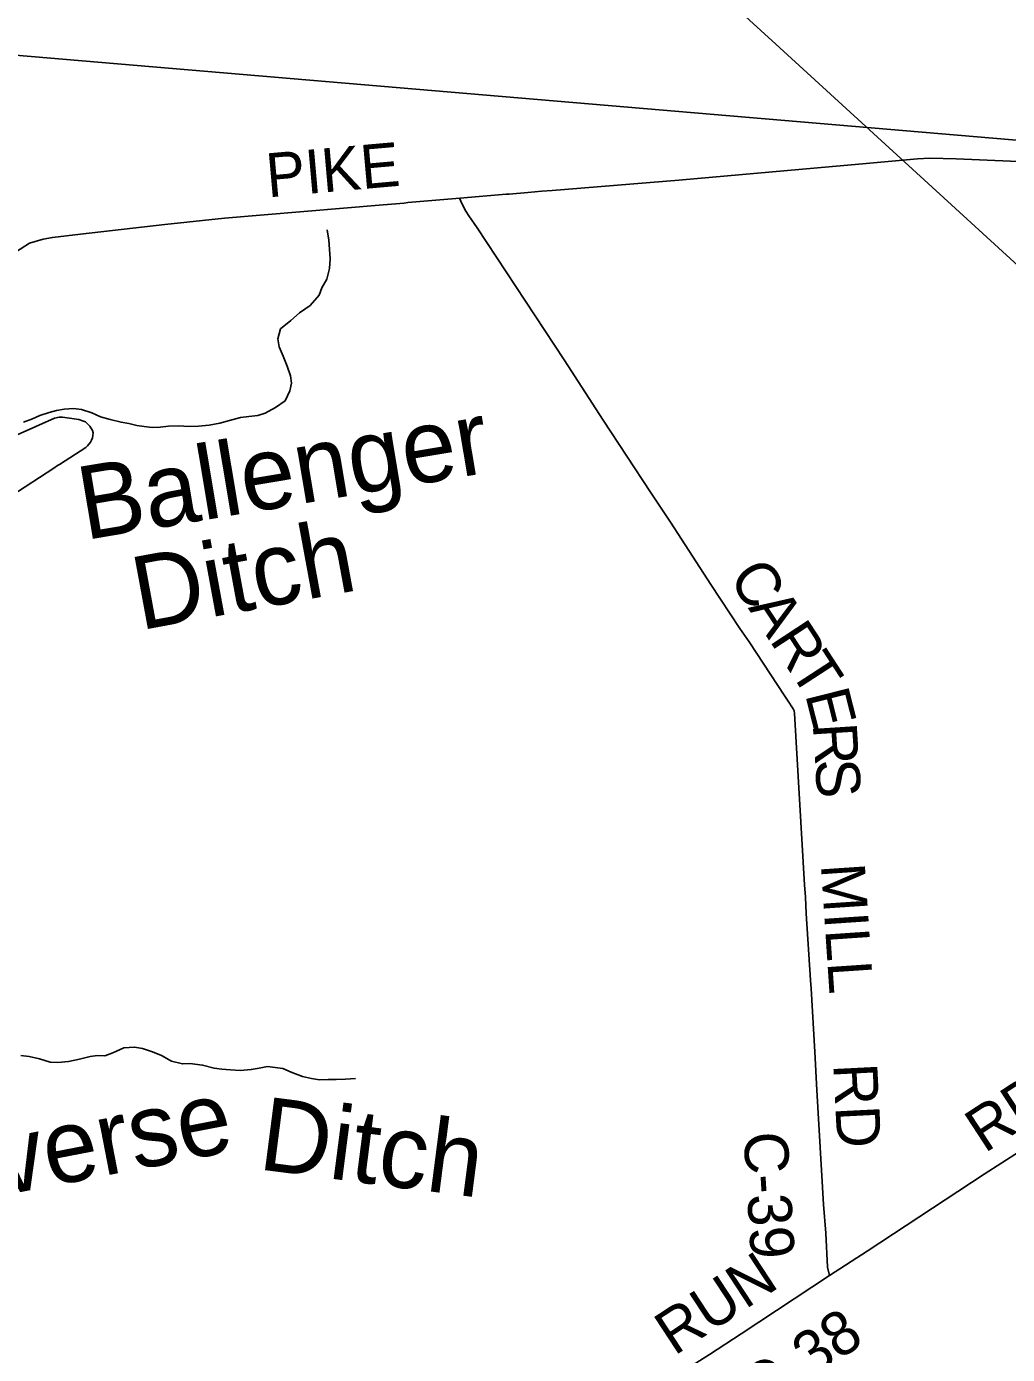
# Model space of a CAD drawing. Extents: x 114843 to 284848, y 317643 to 566895.
# Drawn here: x 138651 to 145352, y 419999 to 429067 of the extents above; entities that cross this region are included whole.
import ezdxf

# ---------------------------------------------------------------- set-up
doc = ezdxf.new("R2010")
doc.units = 0
for name, color, linetype in [('GM_X_County_Road', 7, 'Continuous'), ('GM_X_County_Road_Text', 7, 'Continuous'), ('GM_X_Minor_River', 7, 'Continuous'), ('GM_X_Minor_River_Text', 7, 'Continuous'), ('GM_X_Rail_Line', 7, 'Continuous'), ('GM_X_Township', 7, 'Continuous'), ('GM_X_Township_Road', 7, 'Continuous')]:
    doc.layers.add(name, color=color, linetype=linetype)

msp = doc.modelspace()

# ---------------------------------------------------------------- linework, layer by layer
at = {"layer": 'GM_X_County_Road'}
for points in [[(141611.1, 427895.3), (141926.3, 427922), (141948.7, 427922.5), (142074.3, 427934.6), (142172.1, 427942.6), (142240.7, 427946.3), (143106.2, 428018.3), (144361.6, 428128.6), (144737.6, 428163.2), (144821.8, 428167.1), (145000.8, 428162.9), (145372.2, 428147.7), (145683, 428137), (146608, 428095)], [(137246.5, 426660.8), (137458.6, 426803.1), (138066.4, 427201.1), (138670.8, 427586.9), (138763.1, 427615.8), (138829, 427627), (139020.3, 427649.9), (139594.9, 427715.5), (140004, 427757.8), (141086.3, 427849.1), (141231.1, 427861.5), (141256.3, 427865.4), (141611.1, 427895.3)], [(144135.1, 420538.1), (144122.2, 420595.4), (144112, 420827.9), (144095.8, 421021.7), (144049.2, 421803.8), (144036.3, 422064.7), (144011.6, 422497), (144005.9, 422554.6), (143977.8, 423009.6), (143973.1, 423120.8), (143965.5, 423205.1), (143897.2, 424376.6), (143894.3, 424393.9), (143888.3, 424408), (143848.2, 424466.7), (143831.3, 424494.6), (143586.9, 424865), (143523.7, 424957.1), (143325.6, 425257.3), (143049.9, 425681.3), (142913.1, 425886.9), (142590.5, 426379.5), (142322.9, 426791.2), (141729.1, 427693.4), (141673.1, 427774), (141652.2, 427807.2), (141624.3, 427859.2), (141611.2, 427889.3), (141611.1, 427895.3)], [(144135.1, 420538.1), (144393.1, 420703), (145193.3, 421229.6), (145554.9, 421461.1), (145778.6, 421611), (145959.7, 421726), (146216.8, 421893), (146748.6, 422245.7), (146857.6, 422313.3), (146913.6, 422342.9), (146955.3, 422355.6), (146963, 422356.3)], [(143068.9, 419842.2), (143316, 419998.7), (143533.4, 420139.2), (144135.1, 420538.1)]]:
    msp.add_lwpolyline(points, dxfattribs=at)
at = {"layer": 'GM_X_Minor_River'}
for points in [[(138630.3, 426364.4), (138690.3, 426388.7), (138742.3, 426411), (138804.3, 426431.3), (138854.3, 426445.6), (138908.3, 426453.8), (138972.4, 426458.1), (139026.4, 426452.3), (139096.6, 426428.5), (139156.8, 426402.6), (139222.9, 426382.8), (139297, 426365), (139349.1, 426355.2), (139405.2, 426343.4), (139455.3, 426335.5), (139509.4, 426329.7), (139563.4, 426331.9), (139621.5, 426338.2), (139691.6, 426340.5), (139759.6, 426336.7), (139825.7, 426339), (139897.7, 426345.3), (139971.8, 426357.6), (140037.8, 426376), (140111.8, 426396.3), (140169.8, 426404.6), (140231.9, 426410.9), (140281.9, 426427.1), (140351.8, 426465.5), (140417.7, 426511.9), (140449.5, 426578.3), (140461.3, 426630.5), (140453.1, 426680.7), (140430.9, 426746.8), (140404.6, 426817), (140376.3, 426879.1), (140368.1, 426935.2), (140385.9, 427001.5), (140455.7, 427060), (140515.6, 427112.4), (140587.5, 427162.9), (140649.3, 427231.4), (140669.1, 427283.6), (140702.9, 427342), (140720.7, 427414.3), (140724.5, 427480.5), (140720.2, 427546.8), (140716, 427607), (140703.7, 427679.1)], [(138611.8, 422040.5), (138667.9, 422032.6), (138740, 422016.9), (138812.2, 421995.1), (138864.3, 421993.3), (138936.3, 421999.6), (139012.4, 422014), (139084.4, 422032.3), (139134.4, 422040.5), (139186.4, 422038.7), (139240.4, 422059), (139316.4, 422091.4), (139388.5, 422097.7), (139442.5, 422087.9), (139510.7, 422064.1), (139572.9, 422040.3), (139641.1, 422002.4), (139715.2, 421982.6), (139767.3, 421984.8), (139853.4, 421975.1), (139931.6, 421953.4), (139985.6, 421947.6), (140043.7, 421941.8), (140109.8, 421938), (140185.9, 421944.3), (140239.9, 421954.6), (140297.9, 421964.9), (140350, 421959), (140402.1, 421951.2), (140458.2, 421925.4), (140536.4, 421895.6), (140596.5, 421883.8), (140652.6, 421873.9), (140710.7, 421876.2), (140766.7, 421876.4), (140828.8, 421878.7), (140898.9, 421883)]]:
    msp.add_lwpolyline(points, dxfattribs=at)
at = {"layer": 'GM_X_Rail_Line'}
msp.add_lwpolyline([(128478.6, 440489.4), (130998.1, 439417.9), (131779.8, 439072.5), (132352.2, 438743.3), (133270.1, 438068.7), (136073.7, 435851.8), (137428.7, 434712.6), (140276.2, 432131.7), (143769.3, 428946.1), (146519.3, 426434.1), (147203, 425812.1)], dxfattribs=at)
at = {"layer": 'GM_X_Township'}
for points in [[(114843.2, 430764.1), (117843.8, 430522.4), (126052.3, 429791.9), (135271.8, 429151.7), (136882.2, 429015.4), (146565.8, 428193.1), (147386.3, 428151.2), (147381.4, 428076.8), (147234.5, 426587.1), (147185.7, 425924.8), (147068.3, 424330), (146961.8, 422359.1), (146657.9, 418021.9)], [(146565.8, 428193.1), (136882.2, 429015.4), (135271.8, 429151.7), (126052.3, 429791.9), (117843.8, 430522.4), (114843.2, 430764.1)]]:
    msp.add_lwpolyline(points, dxfattribs=at)
at = {"layer": 'GM_X_Township_Road'}
msp.add_lwpolyline([(138212.6, 426257), (138301, 426259.4), (138478.2, 426260.4), (138538.1, 426265.7), (138587, 426278.8), (138841.6, 426392.6), (138873.9, 426399.7), (138896.5, 426398.9), (139008.6, 426383), (139032.2, 426375.3), (139052.9, 426366.6), (139082.5, 426338.4), (139100.9, 426307.5), (139105, 426291.9), (139104.6, 426275.1), (139100.9, 426258.1), (139094.6, 426242.1), (139086.5, 426227.9), (139067.2, 426202.6), (139055.7, 426191.4), (138876.7, 426075.9), (138862.6, 426069), (138836, 426050.3), (138444.2, 425796.6)], dxfattribs=at)

# ---------------------------------------------------------------- texts
at = {"layer": 'GM_X_County_Road_Text'}
for s, height, rotation, p in [('PIKE', 300.01, 5.04689, (140300.1, 427899.9)), ('C', 300, 303.32568, (143441.3, 425303)), ('A', 300, 303.32691, (143576.6, 425097.1)), ('R', 300, 303.32242, (143721.7, 424876.5)), ('T', 300, 302.99276, (143856.8, 424671)), ('E', 300, 284.18506, (143968.6, 424506.6)), ('R', 300, 273.69597, (144021.4, 424303.3)), ('S', 300, 273.61587, (144037.2, 424057.5)), ('MILL', 300.01, 273.85441, (144076.9, 423344)), ('RD', 300.01, 272.88226, (144161.7, 421980.5)), ('RD', 300.01, 33.17486, (145195.6, 421369.4)), ('C-39', 300.01, 273.46789, (143548.3, 421511.5)), ('RUN', 300.01, 33.27276, (143075.8, 419985.6)), ('C-38', 300.01, 33.53547, (143660.1, 419600.5))]:
    msp.add_text(s, height=height, rotation=rotation, dxfattribs=at).set_placement(p)
at = {"layer": 'GM_X_Minor_River_Text'}
for s, height, rotation, p in [('Ballenger', 500.03, 9.50838, (139049.6, 425559.4)), ('Ditch', 500.03, 10.45746, (139425.8, 424943)), ('Converse', 500.04, 10.94222, (137274.7, 420849.2)), ('Ditch', 500, 352.66091, (140225.4, 421264.1))]:
    msp.add_text(s, height=height, rotation=rotation, dxfattribs=at).set_placement(p)

doc.saveas('drawing.dxf')
